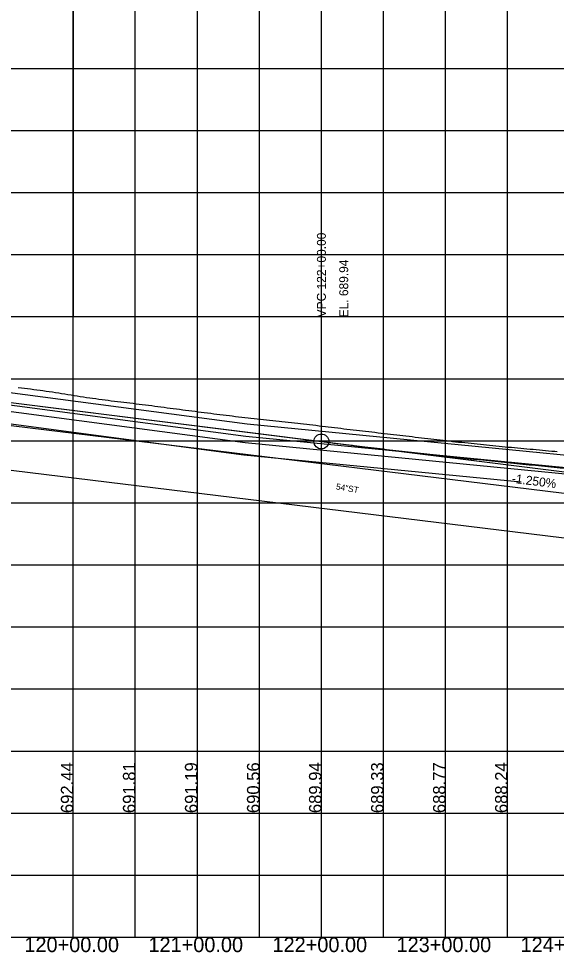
# Model space of a CAD drawing. Extents: x -7164 to 2214450, y -19642 to 253469.
# Drawn here: x 5956 to 6389, y -3012 to -2260 of the extents above; entities that cross this region are included whole.
import ezdxf

# ---------------------------------------------------------------- set-up
doc = ezdxf.new("R2010")
doc.units = 0
for name, color, linetype in [('DESIGN - PROFILE - Proposed', 7, 'Continuous'), ('DESIGN - PROFILE - Proposed Text', 7, 'Continuous'), ('DESIGN - SCRATCH - User 1', 7, 'Continuous'), ('DESIGN - SCRATCH - User 2', 7, 'Continuous'), ('DESIGN - SHEET - Light Grid', 7, 'Continuous'), ('SURVEY - PROFILE - Drainage - Storm Sewer', 7, 'Continuous'), ('SURVEY - PROFILE - Drainage - Storm Sewer Text', 7, 'Continuous'), ('SURVEY - PROFILE - Ground Line with Text', 7, 'Continuous'), ('SURVEY - PROFILE - Utilities - Cable with Text', 7, 'Continuous'), ('SURVEY - PROFILE - Utilities - Electric with Text', 7, 'Continuous'), ('SURVEY - PROFILE - Utilities - Gas with Text', 7, 'Continuous'), ('XTREE', 7, 'Continuous')]:
    doc.layers.add(name, color=color, linetype=linetype)

msp = doc.modelspace()

# ---------------------------------------------------------------- linework, layer by layer
at = {"layer": 'DESIGN - PROFILE - Proposed'}
msp.add_line((5912.5, -2564.67), (6200, -2600.61), dxfattribs=at)
msp.add_line((5912.5, -2564.67), (6200, -2600.61), dxfattribs=at)
msp.add_spline([(6200, -2600.61), (6210, -2601.85), (6220, -2603.08), (6230, -2604.29), (6240, -2605.48), (6250, -2606.66), (6260, -2607.82), (6270, -2608.97), (6280, -2610.1), (6290, -2611.21), (6300, -2612.31), (6310, -2613.39), (6320, -2614.46), (6330, -2615.51), (6340, -2616.54), (6350, -2617.56), (6360, -2618.56), (6370, -2619.55), (6380, -2620.52), (6390, -2621.47), (6400, -2622.41), (6410, -2623.33), (6420, -2624.24), (6430, -2625.13), (6440, -2626), (6450, -2626.86), (6460, -2627.7), (6470, -2628.53), (6480, -2629.34), (6490, -2630.13), (6500, -2630.91), (6510, -2631.67), (6520, -2632.42), (6530, -2633.15), (6540, -2633.86), (6550, -2634.56), (6560, -2635.24), (6570, -2635.91), (6580, -2636.56), (6590, -2637.19), (6600, -2637.81), (6610, -2638.41), (6620, -2639), (6630, -2639.57), (6640, -2640.12), (6650, -2640.66), (6660, -2641.18), (6670, -2641.69), (6680, -2642.18), (6690, -2642.65), (6700, -2643.11)], degree=3, dxfattribs=at)
msp.add_spline([(6200, -2600.61), (6210, -2601.85), (6220, -2603.08), (6230, -2604.29), (6240, -2605.48), (6250, -2606.66), (6260, -2607.82), (6270, -2608.97), (6280, -2610.1), (6290, -2611.21), (6300, -2612.31), (6310, -2613.39), (6320, -2614.46), (6330, -2615.51), (6340, -2616.54), (6350, -2617.56), (6360, -2618.56), (6370, -2619.55), (6380, -2620.52), (6390, -2621.47), (6400, -2622.41), (6410, -2623.33), (6420, -2624.24), (6430, -2625.13), (6440, -2626), (6450, -2626.86), (6460, -2627.7), (6470, -2628.53), (6480, -2629.34), (6490, -2630.13), (6500, -2630.91), (6510, -2631.67), (6520, -2632.42), (6530, -2633.15), (6540, -2633.86), (6550, -2634.56), (6560, -2635.24), (6570, -2635.91), (6580, -2636.56), (6590, -2637.19), (6600, -2637.81), (6610, -2638.41), (6620, -2639), (6630, -2639.57), (6640, -2640.12), (6650, -2640.66), (6660, -2641.18), (6670, -2641.69), (6680, -2642.18), (6690, -2642.65), (6700, -2643.11)], degree=3, dxfattribs=at)
at = {"layer": 'DESIGN - PROFILE - Proposed Text'}
msp.add_line((6200, -2600.61), (6444.05, -2631.12), dxfattribs=at)
msp.add_line((6200, -2600.61), (6444.05, -2631.12), dxfattribs=at)
msp.add_circle((6200, -2600.61), 6, dxfattribs=at)
msp.add_circle((6200, -2600.61), 6, dxfattribs=at)
at = {"layer": 'DESIGN - SCRATCH - User 1'}
msp.add_line((0, -3000), (12400, -3000), dxfattribs=at)
msp.add_line((0, -3000), (12400, -3000), dxfattribs=at)
at = {"layer": 'DESIGN - SHEET - Light Grid'}
for p, q in [((6000, 0), (6000, -2500)), ((6000, 0), (6000, -2500)), ((6000, -3000), (6000, -1000)), ((6000, -3000), (6000, -1000)), ((6050, -3000), (6050, -1000)), ((6050, -3000), (6050, -1000)), ((6100, -3000), (6100, -1000)), ((6100, -3000), (6100, -1000)), ((6150, -3000), (6150, -1000)), ((6150, -3000), (6150, -1000)), ((6200, -3000), (6200, -1000)), ((6200, -3000), (6200, -1000)), ((6250, -3000), (6250, -1000)), ((6250, -3000), (6250, -1000)), ((6300, -3000), (6300, -1000)), ((6300, -3000), (6300, -1000)), ((6350, -3000), (6350, -1000)), ((6350, -3000), (6350, -1000)), ((0, -2300), (12400, -2300)), ((0, -2300), (12400, -2300)), ((0, -2350), (12400, -2350)), ((0, -2350), (12400, -2350)), ((0, -2400), (12400, -2400)), ((0, -2400), (12400, -2400)), ((0, -2450), (12400, -2450)), ((0, -2450), (12400, -2450)), ((0, -2500), (12400, -2500)), ((0, -2500), (12400, -2500)), ((0, -2550), (12400, -2550)), ((0, -2550), (12400, -2550)), ((0, -2600), (12400, -2600)), ((0, -2600), (12400, -2600)), ((0, -2650), (12400, -2650)), ((0, -2650), (12400, -2650)), ((0, -2700), (12400, -2700)), ((0, -2700), (12400, -2700)), ((0, -2750), (12400, -2750)), ((0, -2750), (12400, -2750)), ((0, -2800), (12400, -2800)), ((0, -2800), (12400, -2800)), ((0, -2850), (12400, -2850)), ((0, -2850), (12400, -2850)), ((0, -2900), (12400, -2900)), ((0, -2900), (12400, -2900)), ((0, -2950), (12400, -2950)), ((0, -2950), (12400, -2950)), ((-1000, -3000), (11000, -3000)), ((-1000, -3000), (11000, -3000))]:
    msp.add_line(p, q, dxfattribs=at)
at = {"layer": 'SURVEY - PROFILE - Drainage - Storm Sewer'}
for p, q in [((6918.28, -2706.67), (5603.14, -2545.4)), ((6918.28, -2706.67), (5603.14, -2545.4)), ((6918.28, -2742.67), (5603.14, -2581.4)), ((6918.28, -2742.67), (5603.14, -2581.4))]:
    msp.add_line(p, q, dxfattribs=at)
at = {"layer": 'SURVEY - PROFILE - Ground Line with Text'}
for points in [[(5955.54, -2557.05), (5958.22, -2557.35), (5960.54, -2557.62), (5963.22, -2558.01), (5965.55, -2558.28), (5968.22, -2558.67), (5970.56, -2558.95), (5973.22, -2559.33), (5975.57, -2559.61), (5978.22, -2559.99), (5980.58, -2560.27), (5983.21, -2560.65), (5985.57, -2561.03), (5988.21, -2561.47), (5990.58, -2561.85), (5993.21, -2562.28), (5995.58, -2562.67), (5998.21, -2563.1), (6000.58, -2563.49), (6003.21, -2563.92), (6005.58, -2564.31), (6008.2, -2564.74), (6010.59, -2565.08), (6013.2, -2565.4), (6015.6, -2565.74), (6018.2, -2566.07), (6020.6, -2566.41), (6023.2, -2566.73), (6025.61, -2567.07), (6028.2, -2567.4), (6030.62, -2567.74), (6033.2, -2568.06), (6035.61, -2568.38), (6038.2, -2568.65), (6040.61, -2568.97), (6043.2, -2569.24), (6045.61, -2569.56), (6048.2, -2569.83), (6050.6, -2570.15), (6053.2, -2570.42), (6055.6, -2570.74), (6058.19, -2571.01), (6060.6, -2571.36), (6063.19, -2571.68), (6065.6, -2572.03)], [(5955.54, -2557.05), (5958.22, -2557.35), (5960.54, -2557.62), (5963.22, -2558.01), (5965.55, -2558.28), (5968.22, -2558.67), (5970.56, -2558.95), (5973.22, -2559.33), (5975.57, -2559.61), (5978.22, -2559.99), (5980.58, -2560.27), (5983.21, -2560.65), (5985.57, -2561.03), (5988.21, -2561.47), (5990.58, -2561.85), (5993.21, -2562.28), (5995.58, -2562.67), (5998.21, -2563.1), (6000.58, -2563.49), (6003.21, -2563.92), (6005.58, -2564.31), (6008.2, -2564.74), (6010.59, -2565.08), (6013.2, -2565.4), (6015.6, -2565.74), (6018.2, -2566.07), (6020.6, -2566.41), (6023.2, -2566.73), (6025.61, -2567.07), (6028.2, -2567.4), (6030.62, -2567.74), (6033.2, -2568.06), (6035.61, -2568.38), (6038.2, -2568.65), (6040.61, -2568.97), (6043.2, -2569.24), (6045.61, -2569.56), (6048.2, -2569.83), (6050.6, -2570.15), (6053.2, -2570.42), (6055.6, -2570.74), (6058.19, -2571.01), (6060.6, -2571.36), (6063.19, -2571.68), (6065.6, -2572.03)], [(6065.6, -2572.03), (6068.19, -2572.36), (6070.6, -2572.7), (6073.19, -2573.03), (6075.59, -2573.38), (6078.19, -2573.7), (6080.59, -2574.05), (6083.19, -2574.37), (6085.58, -2574.67), (6088.19, -2575.02), (6090.58, -2575.32), (6093.19, -2575.66), (6095.58, -2575.96), (6098.19, -2576.3), (6100.57, -2576.6), (6103.19, -2576.94), (6105.57, -2577.25), (6108.19, -2577.59), (6110.82, -2577.9), (6113.2, -2578.21), (6115.83, -2578.52), (6118.2, -2578.82), (6120.83, -2579.14), (6123.2, -2579.44), (6125.84, -2579.76), (6128.2, -2580.06), (6130.85, -2580.38), (6133.2, -2580.68), (6135.85, -2580.97), (6138.2, -2581.21), (6140.86, -2581.5), (6143.2, -2581.74), (6145.86, -2582.03), (6148.2, -2582.27), (6150.86, -2582.56), (6153.2, -2582.8), (6155.87, -2583.09), (6158.2, -2583.33), (6160.88, -2583.64), (6163.2, -2583.88), (6165.89, -2584.2), (6168.2, -2584.44), (6170.9, -2584.75), (6173.2, -2584.99), (6175.91, -2585.31), (6178.2, -2585.55), (6180.92, -2585.86), (6183.2, -2586.1), (6185.48, -2586.37), (6188.2, -2586.71), (6190.49, -2586.98), (6193.2, -2587.32), (6195.51, -2587.59), (6198.2, -2587.93), (6200.52, -2588.2), (6203.2, -2588.54), (6205.53, -2588.81), (6208.2, -2589.14), (6210.55, -2589.4), (6213.19, -2589.73), (6215.56, -2589.99), (6218.19, -2590.32), (6220.58, -2590.58), (6223.19, -2590.9), (6225.6, -2591.17), (6228.19, -2591.49), (6230.62, -2591.75), (6233.19, -2592.08), (6235.63, -2592.36), (6238.19, -2592.65), (6240.65, -2592.93), (6243.19, -2593.22), (6245.66, -2593.51), (6248.19, -2593.8), (6250.68, -2594.08), (6253.19, -2594.37), (6255.69, -2594.66), (6258.18, -2594.95), (6260.7, -2595.25), (6263.18, -2595.53), (6265.7, -2595.83), (6268.18, -2596.12), (6270.7, -2596.42), (6273.18, -2596.71), (6275.7, -2597.01), (6278.18, -2597.29), (6280.7, -2597.6), (6283.18, -2597.88), (6285.71, -2598.17), (6288.18, -2598.46), (6290.71, -2598.76), (6293.18, -2599.05), (6295.72, -2599.34), (6298.18, -2599.63), (6300.73, -2599.93), (6303.18, -2600.21), (6305.74, -2600.51), (6308.18, -2600.79), (6310.62, -2601.04), (6313.19, -2601.29), (6315.61, -2601.54)], [(6065.6, -2572.03), (6068.19, -2572.36), (6070.6, -2572.7), (6073.19, -2573.03), (6075.59, -2573.38), (6078.19, -2573.7), (6080.59, -2574.05), (6083.19, -2574.37), (6085.58, -2574.67), (6088.19, -2575.02), (6090.58, -2575.32), (6093.19, -2575.66), (6095.58, -2575.96), (6098.19, -2576.3), (6100.57, -2576.6), (6103.19, -2576.94), (6105.57, -2577.25), (6108.19, -2577.59), (6110.82, -2577.9), (6113.2, -2578.21), (6115.83, -2578.52), (6118.2, -2578.82), (6120.83, -2579.14), (6123.2, -2579.44), (6125.84, -2579.76), (6128.2, -2580.06), (6130.85, -2580.38), (6133.2, -2580.68), (6135.85, -2580.97), (6138.2, -2581.21), (6140.86, -2581.5), (6143.2, -2581.74), (6145.86, -2582.03), (6148.2, -2582.27), (6150.86, -2582.56), (6153.2, -2582.8), (6155.87, -2583.09), (6158.2, -2583.33), (6160.88, -2583.64), (6163.2, -2583.88), (6165.89, -2584.2), (6168.2, -2584.44), (6170.9, -2584.75), (6173.2, -2584.99), (6175.91, -2585.31), (6178.2, -2585.55), (6180.92, -2585.86), (6183.2, -2586.1), (6185.48, -2586.37), (6188.2, -2586.71), (6190.49, -2586.98), (6193.2, -2587.32), (6195.51, -2587.59), (6198.2, -2587.93), (6200.52, -2588.2), (6203.2, -2588.54), (6205.53, -2588.81), (6208.2, -2589.14), (6210.55, -2589.4), (6213.19, -2589.73), (6215.56, -2589.99), (6218.19, -2590.32), (6220.58, -2590.58), (6223.19, -2590.9), (6225.6, -2591.17), (6228.19, -2591.49), (6230.62, -2591.75), (6233.19, -2592.08), (6235.63, -2592.36), (6238.19, -2592.65), (6240.65, -2592.93), (6243.19, -2593.22), (6245.66, -2593.51), (6248.19, -2593.8), (6250.68, -2594.08), (6253.19, -2594.37), (6255.69, -2594.66), (6258.18, -2594.95), (6260.7, -2595.25), (6263.18, -2595.53), (6265.7, -2595.83), (6268.18, -2596.12), (6270.7, -2596.42), (6273.18, -2596.71), (6275.7, -2597.01), (6278.18, -2597.29), (6280.7, -2597.6), (6283.18, -2597.88), (6285.71, -2598.17), (6288.18, -2598.46), (6290.71, -2598.76), (6293.18, -2599.05), (6295.72, -2599.34), (6298.18, -2599.63), (6300.73, -2599.93), (6303.18, -2600.21), (6305.74, -2600.51), (6308.18, -2600.79), (6310.62, -2601.04), (6313.19, -2601.29), (6315.61, -2601.54)], [(6315.61, -2601.54), (6318.19, -2601.79), (6320.61, -2602.04), (6323.19, -2602.29), (6325.6, -2602.53), (6328.19, -2602.79), (6330.6, -2603.03), (6333.19, -2603.29), (6335.61, -2603.54), (6338.19, -2603.8), (6340.63, -2604.05), (6343.19, -2604.3), (6345.65, -2604.56), (6348.19, -2604.8), (6350.67, -2605.06), (6353.19, -2605.31), (6355.68, -2605.57), (6358.19, -2605.81), (6360.67, -2606.02), (6363.17, -2606.26), (6365.67, -2606.47), (6368.17, -2606.7), (6370.68, -2606.91), (6373.17, -2607.15), (6375.68, -2607.36), (6378.17, -2607.59), (6380.69, -2607.8), (6383.16, -2608.03), (6385.67, -2608.29), (6388.15, -2608.53), (6389.94, -2608.76)], [(6315.61, -2601.54), (6318.19, -2601.79), (6320.61, -2602.04), (6323.19, -2602.29), (6325.6, -2602.53), (6328.19, -2602.79), (6330.6, -2603.03), (6333.19, -2603.29), (6335.61, -2603.54), (6338.19, -2603.8), (6340.63, -2604.05), (6343.19, -2604.3), (6345.65, -2604.56), (6348.19, -2604.8), (6350.67, -2605.06), (6353.19, -2605.31), (6355.68, -2605.57), (6358.19, -2605.81), (6360.67, -2606.02), (6363.17, -2606.26), (6365.67, -2606.47), (6368.17, -2606.7), (6370.68, -2606.91), (6373.17, -2607.15), (6375.68, -2607.36), (6378.17, -2607.59), (6380.69, -2607.8), (6383.16, -2608.03), (6385.67, -2608.29), (6388.15, -2608.53), (6389.94, -2608.76)]]:
    msp.add_lwpolyline(points, dxfattribs=at)
at = {"layer": 'SURVEY - PROFILE - Utilities - Cable with Text'}
msp.add_lwpolyline([(3997.12, -2279.89), (4802.54, -2306.2), (4934.37, -2314.54), (5070.11, -2333.66), (5216, -2365.19), (5366.92, -2411.25), (5566.4, -2489.8), (5665.47, -2523.85), (5822.06, -2559.45), (6138.57, -2601.37), (6627.33, -2649.15), (7125.24, -2671.48), (7800.39, -2701.43), (8331.65, -2716.63), (8778.24, -2733.74), (9263.15, -2746.41), (9418.17, -2746.77)], dxfattribs=at)
msp.add_lwpolyline([(3997.12, -2279.89), (4802.54, -2306.2), (4934.37, -2314.54), (5070.11, -2333.66), (5216, -2365.19), (5366.92, -2411.25), (5566.4, -2489.8), (5665.47, -2523.85), (5822.06, -2559.45), (6138.57, -2601.37), (6627.33, -2649.15), (7125.24, -2671.48), (7800.39, -2701.43), (8331.65, -2716.63), (8778.24, -2733.74), (9263.15, -2746.41), (9418.17, -2746.77)], dxfattribs=at)
at = {"layer": 'SURVEY - PROFILE - Utilities - Electric with Text'}
for points in [[(3998.08, -2269.94), (4803.35, -2291.22), (4935.9, -2299.6), (5072.75, -2318.88), (5219.78, -2350.66), (5371.86, -2397.08), (5571.59, -2475.72), (5669.58, -2509.4), (5824.72, -2544.67), (6140.29, -2586.46), (6628.39, -2634.18), (7125.91, -2656.49), (7800.94, -2686.44), (8332.15, -2701.64), (8778.73, -2718.74), (9263.36, -2731.41), (9327.02, -2731.56)], [(3998.08, -2269.94), (4803.35, -2291.22), (4935.9, -2299.6), (5072.75, -2318.88), (5219.78, -2350.66), (5371.86, -2397.08), (5571.59, -2475.72), (5669.58, -2509.4), (5824.72, -2544.67), (6140.29, -2586.46), (6628.39, -2634.18), (7125.91, -2656.49), (7800.94, -2686.44), (8332.15, -2701.64), (8778.73, -2718.74), (9263.36, -2731.41), (9327.02, -2731.56)], [(3997.6, -2274.92), (4802.81, -2301.21), (4934.88, -2309.56), (5070.99, -2328.73), (5217.26, -2360.35), (5368.56, -2406.53), (5568.13, -2485.11), (5666.84, -2519.04), (5822.95, -2554.52), (6139.14, -2596.4), (6627.68, -2644.16), (7125.46, -2666.48), (7800.57, -2696.44), (8331.81, -2711.63), (8778.4, -2728.74), (9263.22, -2741.41), (9422.06, -2741.78), (9638.89, -2735.54), (10010.38, -2723.15), (10421.06, -2712.22), (10492.02, -2711.61), (10506.89, -2711.72), (10626.17, -2716.95), (10629.65, -2717.02)], [(3997.6, -2274.92), (4802.81, -2301.21), (4934.88, -2309.56), (5070.99, -2328.73), (5217.26, -2360.35), (5368.56, -2406.53), (5568.13, -2485.11), (5666.84, -2519.04), (5822.95, -2554.52), (6139.14, -2596.4), (6627.68, -2644.16), (7125.46, -2666.48), (7800.57, -2696.44), (8331.81, -2711.63), (8778.4, -2728.74), (9263.22, -2741.41), (9422.06, -2741.78), (9638.89, -2735.54), (10010.38, -2723.15), (10421.06, -2712.22), (10492.02, -2711.61), (10506.89, -2711.72), (10626.17, -2716.95), (10629.65, -2717.02)]]:
    msp.add_lwpolyline(points, dxfattribs=at)
at = {"layer": 'SURVEY - PROFILE - Utilities - Gas with Text'}
msp.add_lwpolyline([(4047.63, -2285.64), (4802, -2316.19), (4933.36, -2324.49), (5068.36, -2343.51), (5213.48, -2374.87), (5363.62, -2420.7), (5562.94, -2499.19), (5662.73, -2533.48), (5820.3, -2569.3), (6137.43, -2611.3), (6361.07, -2633.17)], dxfattribs=at)
msp.add_lwpolyline([(4047.63, -2285.64), (4802, -2316.19), (4933.36, -2324.49), (5068.36, -2343.51), (5213.48, -2374.87), (5363.62, -2420.7), (5562.94, -2499.19), (5662.73, -2533.48), (5820.3, -2569.3), (6137.43, -2611.3), (6361.07, -2633.17)], dxfattribs=at)
at = {"layer": 'XTREE'}
msp.add_line((5700, -2538.11), (6450, -2631.86), dxfattribs=at)
msp.add_line((5700, -2538.11), (6450, -2631.86), dxfattribs=at)

# ---------------------------------------------------------------- texts
at = {"layer": 'DESIGN - PROFILE - Proposed Text'}
for s, height, rotation, p in [('VPC 122+00.00 ', 7.2, 90, (6203.6, -2500.61)), ('VPC 122+00.00 ', 7.2, 90, (6203.6, -2500.61)), ('EL. 689.94', 7.2, 90, (6221.6, -2500.61)), ('EL. 689.94', 7.2, 90, (6221.6, -2500.61)), ('-1.250%', 7.2, 352.87498, (6353.26, -2633.79)), ('-1.250%', 7.2, 352.87498, (6353.26, -2633.79)), ('692.44', 10, 90, (6000, -2900)), ('692.44', 10, 90, (6000, -2900)), ('691.81', 10, 90, (6050, -2900)), ('691.81', 10, 90, (6050, -2900)), ('691.19', 10, 90, (6100, -2900)), ('691.19', 10, 90, (6100, -2900)), ('690.56', 10, 90, (6150, -2900)), ('690.56', 10, 90, (6150, -2900)), ('689.94', 10, 90, (6200, -2900)), ('689.94', 10, 90, (6200, -2900)), ('689.33', 10, 90, (6250, -2900)), ('689.33', 10, 90, (6250, -2900)), ('688.77', 10, 90, (6300, -2900)), ('688.77', 10, 90, (6300, -2900)), ('688.24', 10, 90, (6350, -2900)), ('688.24', 10, 90, (6350, -2900))]:
    msp.add_text(s, height=height, rotation=rotation, dxfattribs=at).set_placement(p)
at = {"layer": 'DESIGN - SCRATCH - User 2'}
for s, p in [('120+00.00', (5960.56, -3012)), ('121+00.00', (6060.56, -3012)), ('122+00.00', (6160.56, -3012)), ('123+00.00', (6260.56, -3012)), ('124+00.00', (6360.56, -3012))]:
    msp.add_text(s, height=12, dxfattribs=at).set_placement(p)
at = {"layer": 'SURVEY - PROFILE - Drainage - Storm Sewer Text'}
msp.add_text('54"ST', height=5, rotation=350.30988, dxfattribs=at).set_placement((6211.49, -2639.23))
msp.add_text('54"ST', height=5, rotation=350.30988, dxfattribs=at).set_placement((6211.49, -2639.23))

doc.saveas('drawing.dxf')
